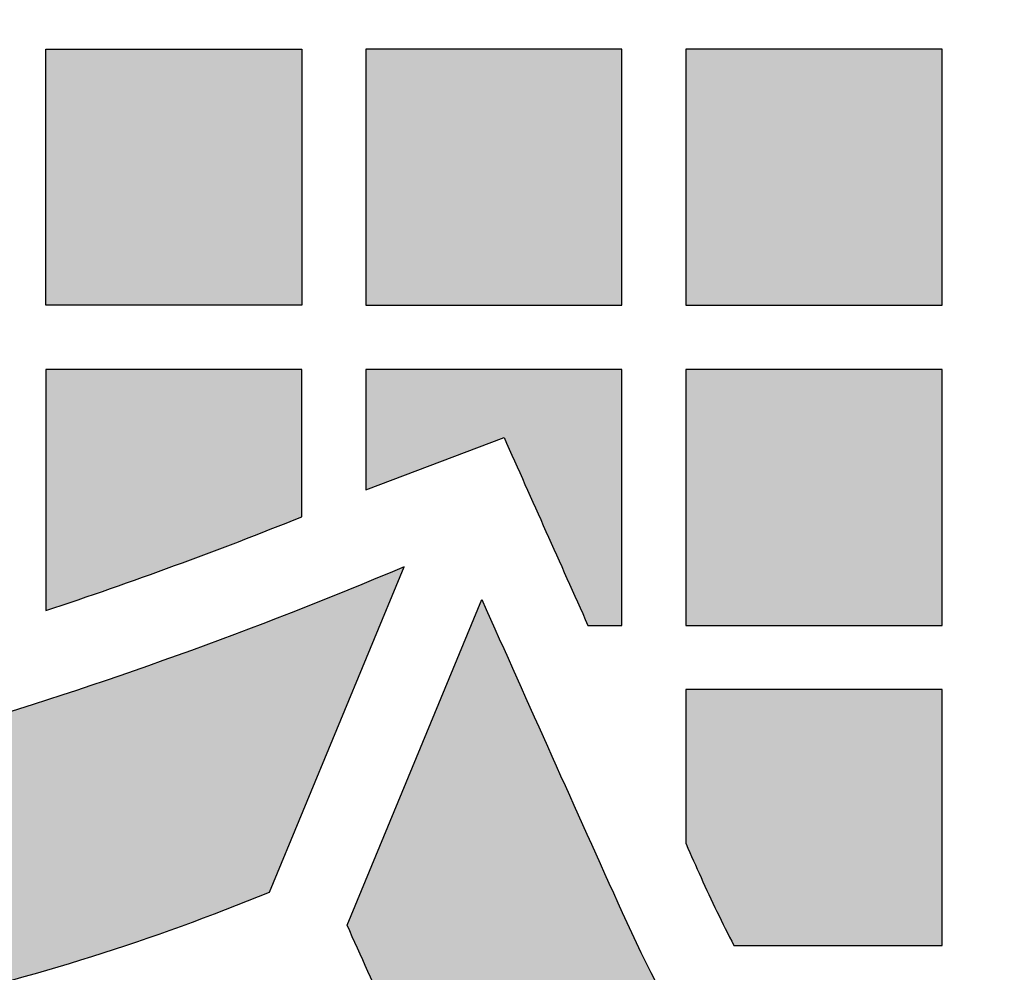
# Model space of a CAD drawing. Header units: millimetres. Extents: x -3873 to -97, y 912 to 4165.
# Tile 368 of 725: x -3403 to -3357, y 1908 to 1953. Entities that reach past the tile are written whole.
import ezdxf

# ---------------------------------------------------------------- set-up
doc = ezdxf.new("R2010")
doc.units = ezdxf.units.MM
doc.layers.add('pattern', color=7, linetype='Continuous', true_color=0x000000)

msp = doc.modelspace()

# ---------------------------------------------------------------- hatches: boundary and pattern name
at = {"layer": 'pattern'}
for points in [[(-3470.042, 1962.6), (-3480.963, 1971.251), (-3481.234, 1969.852), (-3481.471, 1968.439), (-3481.672, 1967.014), (-3481.837, 1965.578), (-3481.965, 1964.132), (-3482.056, 1962.678), (-3482.109, 1961.216), (-3482.124, 1959.75), (-3482.1, 1958.279), (-3482.038, 1956.805), (-3481.936, 1955.331), (-3481.795, 1953.858), (-3481.615, 1952.386), (-3481.395, 1950.919), (-3481.136, 1949.456), (-3480.839, 1948.001), (-3480.503, 1946.554), (-3480.128, 1945.117), (-3479.716, 1943.691), (-3479.267, 1942.278), (-3478.781, 1940.88), (-3478.259, 1939.498), (-3477.702, 1938.132), (-3477.11, 1936.785), (-3476.485, 1935.458), (-3475.828, 1934.152), (-3475.139, 1932.868), (-3474.42, 1931.607), (-3473.671, 1930.37), (-3472.894, 1929.159), (-3472.09, 1927.973), (-3471.26, 1926.814), (-3470.516, 1925.827), (-3469.745, 1924.852), (-3468.949, 1923.892), (-3468.128, 1922.947), (-3467.282, 1922.019), (-3466.412, 1921.108), (-3465.518, 1920.216), (-3464.601, 1919.342), (-3463.661, 1918.489), (-3462.699, 1917.657), (-3461.716, 1916.846), (-3460.713, 1916.058), (-3459.689, 1915.293), (-3458.647, 1914.552), (-3457.587, 1913.836), (-3456.51, 1913.145), (-3455.417, 1912.481), (-3454.308, 1911.842), (-3453.185, 1911.231), (-3452.049, 1910.648), (-3450.9, 1910.092), (-3449.74, 1909.565), (-3448.57, 1909.066), (-3447.391, 1908.596), (-3446.203, 1908.155), (-3445.009, 1907.744), (-3443.809, 1907.362), (-3442.603, 1907.009), (-3441.394, 1906.686), (-3440.182, 1906.392), (-3438.968, 1906.127), (-3437.754, 1905.892), (-3435.927, 1905.583), (-3434.088, 1905.319), (-3432.241, 1905.1), (-3430.385, 1904.928), (-3428.524, 1904.801), (-3426.658, 1904.721), (-3424.79, 1904.687), (-3422.92, 1904.7), (-3421.052, 1904.76), (-3419.186, 1904.867), (-3417.325, 1905.02), (-3415.47, 1905.219), (-3413.623, 1905.464), (-3411.785, 1905.754), (-3409.958, 1906.09), (-3408.145, 1906.47), (-3405.991, 1906.973), (-3403.847, 1907.523), (-3401.714, 1908.12), (-3399.595, 1908.762), (-3397.489, 1909.45), (-3395.4, 1910.182), (-3393.327, 1910.96), (-3391.273, 1911.781), (-3384.967, 1927.022), (-3390.254, 1924.87), (-3395.601, 1922.865), (-3401.002, 1921.008), (-3406.449, 1919.302), (-3408.209, 1918.805), (-3409.987, 1918.358), (-3411.782, 1917.963), (-3413.592, 1917.62), (-3415.415, 1917.33), (-3417.248, 1917.093), (-3419.088, 1916.91), (-3420.934, 1916.781), (-3422.783, 1916.706), (-3424.632, 1916.687), (-3426.48, 1916.721), (-3428.323, 1916.81), (-3430.16, 1916.953), (-3431.988, 1917.149), (-3433.804, 1917.398), (-3435.607, 1917.698), (-3436.549, 1917.881), (-3437.491, 1918.086), (-3438.431, 1918.314), (-3439.369, 1918.565), (-3440.303, 1918.838), (-3441.234, 1919.135), (-3442.161, 1919.454), (-3443.082, 1919.796), (-3443.996, 1920.16), (-3444.904, 1920.547), (-3445.803, 1920.956), (-3446.694, 1921.387), (-3447.575, 1921.839), (-3448.446, 1922.313), (-3449.306, 1922.808), (-3450.154, 1923.324), (-3450.99, 1923.86), (-3451.812, 1924.415), (-3452.62, 1924.989), (-3453.414, 1925.583), (-3454.192, 1926.194), (-3454.954, 1926.823), (-3455.7, 1927.468), (-3456.429, 1928.13), (-3457.14, 1928.807), (-3457.834, 1929.5), (-3458.509, 1930.206), (-3459.165, 1930.926), (-3459.802, 1931.659), (-3460.419, 1932.403), (-3461.017, 1933.159), (-3461.594, 1933.925), (-3462.14, 1934.685), (-3462.672, 1935.459), (-3463.189, 1936.247), (-3463.691, 1937.048), (-3464.176, 1937.862), (-3464.645, 1938.689), (-3465.097, 1939.527), (-3465.532, 1940.377), (-3465.948, 1941.238), (-3466.347, 1942.109), (-3466.727, 1942.99), (-3467.088, 1943.881), (-3467.43, 1944.779), (-3467.752, 1945.686), (-3468.054, 1946.6), (-3468.336, 1947.521), (-3468.598, 1948.447), (-3468.84, 1949.379), (-3469.061, 1950.316), (-3469.261, 1951.256), (-3469.44, 1952.2), (-3469.599, 1953.146), (-3469.736, 1954.095), (-3469.853, 1955.044), (-3469.949, 1955.994), (-3470.024, 1956.943), (-3470.078, 1957.892), (-3470.111, 1958.839), (-3470.124, 1959.785), (-3470.117, 1960.727), (-3470.09, 1961.666)], [(-3389.754, 1951.278), (-3389.754, 1939.279), (-3401.754, 1939.279), (-3401.754, 1951.278)], [(-3386.754, 1951.278), (-3386.754, 1939.279), (-3374.754, 1939.279), (-3374.754, 1951.278)], [(-3371.754, 1951.278), (-3371.754, 1939.279), (-3359.754, 1939.279), (-3359.754, 1951.278)], [(-3401.754, 1924.971), (-3395.719, 1927.077), (-3389.754, 1929.372), (-3389.754, 1936.279), (-3401.754, 1936.278)], [(-3380.282, 1933.089), (-3376.35, 1924.279), (-3374.754, 1924.279), (-3374.754, 1936.279), (-3386.754, 1936.279), (-3386.754, 1930.625)], [(-3371.754, 1936.279), (-3371.754, 1924.279), (-3359.754, 1924.279), (-3359.754, 1936.279)], [(-3328.195, 1875.591), (-3327.316, 1875.599), (-3326.434, 1875.626), (-3325.551, 1875.671), (-3324.665, 1875.735), (-3323.779, 1875.818), (-3322.893, 1875.919), (-3322.007, 1876.04), (-3321.122, 1876.179), (-3320.238, 1876.338), (-3319.357, 1876.516), (-3318.479, 1876.712), (-3317.604, 1876.928), (-3316.732, 1877.162), (-3315.866, 1877.415), (-3315.005, 1877.687), (-3314.149, 1877.977), (-3313.3, 1878.285), (-3312.458, 1878.611), (-3311.623, 1878.955), (-3310.797, 1879.316), (-3309.979, 1879.695), (-3309.17, 1880.09), (-3308.371, 1880.502), (-3307.582, 1880.93), (-3306.804, 1881.374), (-3306.037, 1881.834), (-3305.281, 1882.308), (-3304.538, 1882.797), (-3303.807, 1883.301), (-3303.088, 1883.817), (-3302.383, 1884.348), (-3301.692, 1884.891), (-3300.111, 1886.196), (-3298.564, 1887.552), (-3297.054, 1888.956), (-3295.583, 1890.407), (-3294.153, 1891.904), (-3292.765, 1893.444), (-3291.423, 1895.025), (-3290.127, 1896.647), (-3288.88, 1898.306), (-3287.682, 1900), (-3286.537, 1901.727), (-3285.444, 1903.485), (-3284.405, 1905.272), (-3283.422, 1907.084), (-3282.494, 1908.92), (-3281.623, 1910.776), (-3275.031, 1925.437), (-3268.732, 1910.172), (-3270.686, 1905.838), (-3271.706, 1903.665), (-3272.792, 1901.516), (-3273.944, 1899.394), (-3275.16, 1897.302), (-3276.439, 1895.243), (-3277.781, 1893.22), (-3279.183, 1891.237), (-3280.643, 1889.294), (-3282.16, 1887.396), (-3283.732, 1885.544), (-3285.357, 1883.741), (-3287.032, 1881.988), (-3288.755, 1880.289), (-3290.523, 1878.645), (-3292.334, 1877.058), (-3294.185, 1875.529), (-3295.072, 1874.832), (-3295.978, 1874.151), (-3296.9, 1873.488), (-3297.838, 1872.842), (-3298.793, 1872.214), (-3299.762, 1871.605), (-3300.747, 1871.015), (-3301.746, 1870.445), (-3302.759, 1869.895), (-3303.784, 1869.367), (-3304.823, 1868.859), (-3305.872, 1868.373), (-3306.933, 1867.909), (-3308.005, 1867.468), (-3309.086, 1867.049), (-3310.176, 1866.653), (-3311.274, 1866.281), (-3312.38, 1865.933), (-3313.492, 1865.608), (-3314.61, 1865.307), (-3315.734, 1865.03), (-3316.861, 1864.778), (-3317.993, 1864.55), (-3319.127, 1864.346), (-3320.263, 1864.167), (-3321.4, 1864.012), (-3322.538, 1863.882), (-3323.675, 1863.776), (-3324.812, 1863.694), (-3325.946, 1863.636), (-3327.078, 1863.601), (-3328.207, 1863.591), (-3329.335, 1863.602), (-3330.467, 1863.638), (-3331.602, 1863.697), (-3332.738, 1863.78), (-3333.875, 1863.887), (-3335.013, 1864.019), (-3336.15, 1864.175), (-3337.286, 1864.355), (-3338.42, 1864.56), (-3339.551, 1864.789), (-3340.679, 1865.042), (-3341.802, 1865.32), (-3342.92, 1865.622), (-3344.032, 1865.948), (-3345.137, 1866.297), (-3346.235, 1866.671), (-3347.324, 1867.067), (-3348.405, 1867.487), (-3349.476, 1867.929), (-3350.537, 1868.394), (-3351.586, 1868.881), (-3352.624, 1869.39), (-3353.649, 1869.92), (-3354.661, 1870.47), (-3355.66, 1871.041), (-3356.644, 1871.632), (-3357.613, 1872.242), (-3358.567, 1872.871), (-3359.505, 1873.518), (-3360.426, 1874.182), (-3361.331, 1874.863), (-3362.218, 1875.561), (-3364.067, 1877.092), (-3365.877, 1878.681), (-3367.643, 1880.327), (-3369.364, 1882.028), (-3371.037, 1883.781), (-3372.66, 1885.586), (-3374.231, 1887.44), (-3375.746, 1889.339), (-3377.205, 1891.283), (-3378.605, 1893.268), (-3379.944, 1895.292), (-3381.222, 1897.352), (-3382.436, 1899.445), (-3383.586, 1901.568), (-3384.67, 1903.719), (-3385.687, 1905.893), (-3387.637, 1910.228), (-3381.323, 1925.488), (-3374.746, 1910.82), (-3373.876, 1908.963), (-3372.951, 1907.127), (-3371.969, 1905.314), (-3370.932, 1903.526), (-3369.841, 1901.767), (-3368.697, 1900.038), (-3367.501, 1898.343), (-3366.255, 1896.683), (-3364.961, 1895.06), (-3363.62, 1893.477), (-3362.234, 1891.936), (-3360.805, 1890.438), (-3359.335, 1888.986), (-3357.826, 1887.58), (-3356.281, 1886.223), (-3354.702, 1884.916), (-3354.011, 1884.372), (-3353.306, 1883.841), (-3352.588, 1883.324), (-3351.858, 1882.82), (-3351.115, 1882.33), (-3350.359, 1881.855), (-3349.593, 1881.395), (-3348.815, 1880.95), (-3348.027, 1880.521), (-3347.228, 1880.108), (-3346.42, 1879.712), (-3345.602, 1879.333), (-3344.776, 1878.971), (-3343.942, 1878.626), (-3343.1, 1878.299), (-3342.251, 1877.99), (-3341.396, 1877.699), (-3340.535, 1877.427), (-3339.668, 1877.173), (-3338.797, 1876.938), (-3337.922, 1876.721), (-3337.044, 1876.524), (-3336.163, 1876.346), (-3335.28, 1876.186), (-3334.395, 1876.046), (-3333.509, 1875.924), (-3332.623, 1875.822), (-3331.737, 1875.738), (-3330.852, 1875.673), (-3329.968, 1875.627), (-3329.086, 1875.6)], [(-3371.754, 1914.033), (-3371.047, 1912.463), (-3370.3, 1910.861), (-3369.51, 1909.279), (-3359.754, 1909.279), (-3359.754, 1921.278), (-3371.754, 1921.278)]]:
    msp.add_hatch(color=256, dxfattribs=at).paths.add_polyline_path(points, flags=0)

# ---------------------------------------------------------------- linework, layer by layer
for p, q in [((-3391.273, 1911.781), (-3384.967, 1927.022)), ((-3387.637, 1910.228), (-3381.323, 1925.488))]:
    msp.add_line(p, q, dxfattribs=at)
for points in [[(-3389.754, 1951.278), (-3389.754, 1939.279), (-3401.754, 1939.279), (-3401.754, 1951.278)], [(-3386.754, 1951.278), (-3386.754, 1939.279), (-3374.754, 1939.279), (-3374.754, 1951.278)], [(-3371.754, 1951.278), (-3371.754, 1939.279), (-3359.754, 1939.279), (-3359.754, 1951.278)], [(-3371.754, 1936.279), (-3371.754, 1924.279), (-3359.754, 1924.279), (-3359.754, 1936.279)]]:
    msp.add_lwpolyline(points, close=True, dxfattribs=at)
for points in [[(-3389.754, 1929.372), (-3389.754, 1936.279), (-3401.754, 1936.278), (-3401.754, 1924.971)], [(-3376.35, 1924.279), (-3374.754, 1924.279), (-3374.754, 1936.279), (-3386.754, 1936.279), (-3386.754, 1930.625), (-3380.282, 1933.089)], [(-3369.51, 1909.279), (-3359.754, 1909.279), (-3359.754, 1921.278), (-3371.754, 1921.278), (-3371.754, 1914.033)]]:
    msp.add_lwpolyline(points, dxfattribs=at)
for centre, radius, start, end in [((1369.386, 4047.12), 5198.891, 203.993383, 204.099707), ((-3465.4, 2117.076), 202.373, 288.33047, 291.94974), ((1369.34, 4047.122), 5202.897, 204.065418, 204.242441), ((1369.868, 4047.337), 5199.419, 204.223465, 204.242439), ((-3310.676, 1939.649), 66.211, 204.24245, 207.30238), ((-3430.481, 2006.886), 102.87, 282.54063, 292.40424), ((-3310.726, 1939.649), 70.211, 204.24245, 231.2198)]:
    msp.add_arc(centre, radius, start, end, dxfattribs=at)
at = {"layer": 'pattern', "extrusion": (0, 0, -1)}
for centre, radius, start, end in [((3465.4, 2117.076), 206.373, 247.06133, 253.40224), ((-1369.398, 4047.148), 5214.961, 335.75756, 335.809786)]:
    msp.add_arc(centre, radius, start, end, dxfattribs=at)

doc.saveas('drawing.dxf')
